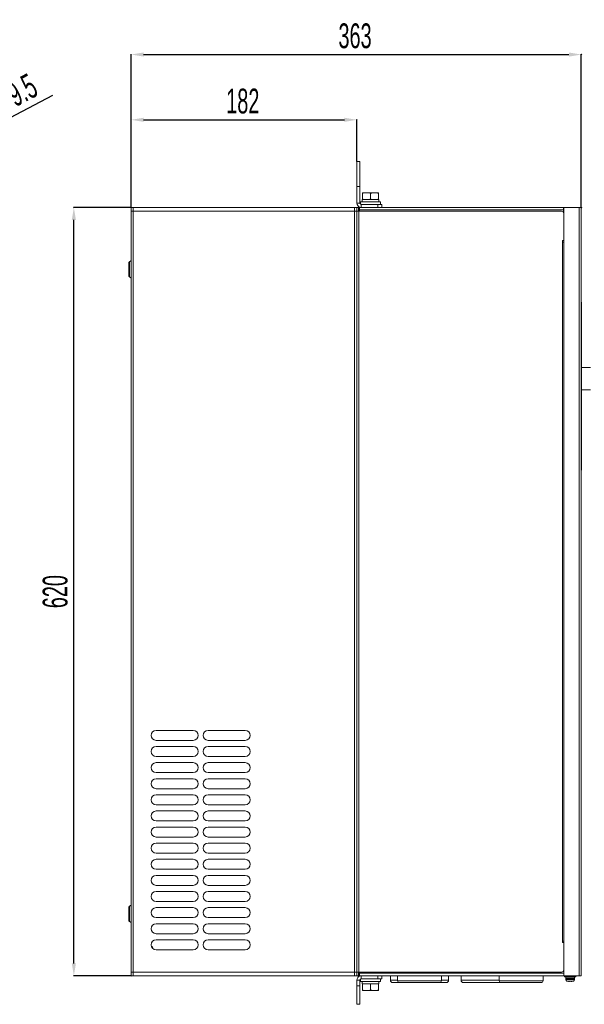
# Model space of a CAD drawing. Header units: millimetres. Extents: x -473 to 23648, y -382 to 1866.
# Tile 417 of 434: x 21770 to 22225, y 220 to 1014. Entities that reach past the tile are written whole.
import ezdxf

# ---------------------------------------------------------------- set-up
doc = ezdxf.new("R2010")
doc.units = ezdxf.units.MM
doc.header["$LTSCALE"] = 80
doc.header["$PDMODE"] = 3
doc.header["$PDSIZE"] = 0.3
doc.layers.get('0').update_dxf_attribs({"linetype": 'CONTINUOUS'})
doc.styles.get("Standard").update_dxf_attribs({"font": 'technic_.ttf', "width": 0.7})
doc.dimstyles.get("Standard").update_dxf_attribs({"dimtxt": 3, "dimasz": 3, "dimexe": 0.18, "dimexo": 0.0625, "dimgap": 0.09, "dimtad": 1, "dimdsep": 46, "dimtxsty": 'Standard', "dimcen": 0.09, "dimadec": 0, "dimazin": 0, "dimtol": 1, "dimtp": 0.01, "dimtm": 0.01, "dimtfac": 1, "dimtofl": 0, "dimtmove": 0, "dimatfit": 3, "dimfxl": 1, "dimtolj": 1, "dimarcsym": 0})

# ---------------------------------------------------------------- blocks, each defined once
blk = doc.blocks.new('*D132')
at = {"color": 0, "lineweight": -2, "transparency": 16777216}
for p, q in [((21859.41, 862.74), (21813.05, 862.74)), ((21813.23, 252.74), (21813.23, 852.74)), ((21859.41, 242.74), (21813.05, 242.74))]:
    blk.add_line(p, q, dxfattribs=at)
at = {"color": 0, "lineweight": 0, "transparency": 16777216}
for p in [(21813.23, 862.74), (21859.47, 862.74), (21859.47, 242.74)]:
    blk.add_point(p, dxfattribs=at)
for points in [[(21814.9, 852.74), (21811.56, 852.74), (21813.23, 862.74)], [(21811.56, 252.74), (21814.9, 252.74), (21813.23, 242.74)]]:
    blk.add_solid(points, dxfattribs=at)
at = {"color": 0, "lineweight": 0, "transparency": 16777216, "insert": (21798.23, 552.74), "char_height": 20, "attachment_point": 5, "rotation": 90}
blk.add_mtext('\\A1;620', dxfattribs=at)
blk = doc.blocks.new('*D140')
at = {"color": 0, "lineweight": -2, "transparency": 16777216}
for p, q in [((21859.47, 862.8), (21859.47, 986.3)), ((21869.47, 986.12), (22212.47, 986.12)), ((22222.47, 862.6), (22222.47, 986.3))]:
    blk.add_line(p, q, dxfattribs=at)
at = {"color": 0, "lineweight": 0, "transparency": 16777216}
for p in [(22222.47, 986.12), (21859.47, 862.74), (22222.47, 862.54)]:
    blk.add_point(p, dxfattribs=at)
for points in [[(21869.47, 987.79), (21869.47, 984.45), (21859.47, 986.12)], [(22212.47, 984.45), (22212.47, 987.79), (22222.47, 986.12)]]:
    blk.add_solid(points, dxfattribs=at)
at = {"color": 0, "lineweight": 0, "transparency": 16777216, "insert": (22039.97, 1001.12), "char_height": 20, "attachment_point": 5}
blk.add_mtext('\\A1;363', dxfattribs=at)
blk = doc.blocks.new('*D141')
at = {"color": 0, "lineweight": -2, "transparency": 16777216}
for p, q in [((21859.47, 862.8), (21859.47, 933.65)), ((21869.47, 933.47), (22031.47, 933.47)), ((22041.47, 899.8), (22041.47, 933.65))]:
    blk.add_line(p, q, dxfattribs=at)
at = {"color": 0, "lineweight": 0, "transparency": 16777216}
for p in [(22041.47, 933.47), (22041.47, 899.74), (21859.47, 862.74)]:
    blk.add_point(p, dxfattribs=at)
for points in [[(21869.47, 935.14), (21869.47, 931.81), (21859.47, 933.47)], [(22031.47, 931.81), (22031.47, 935.14), (22041.47, 933.47)]]:
    blk.add_solid(points, dxfattribs=at)
at = {"color": 0, "lineweight": 0, "transparency": 16777216, "insert": (21949.47, 948.47), "char_height": 20, "attachment_point": 5}
blk.add_mtext('\\A1;182', dxfattribs=at)
blk = doc.blocks.new('*D143')
at = {"color": 0, "lineweight": -2, "transparency": 16777216}
for p, q in [((21795.9, 953.18), (21686.68, 895.62)), ((21673.54, 888.74), (21673.72, 888.74)), ((21673.63, 888.65), (21673.63, 888.83))]:
    blk.add_line(p, q, dxfattribs=at)
at = {"color": 0, "lineweight": 0, "transparency": 16777216}
for p in [(21677.83, 890.96), (21669.43, 886.53)]:
    blk.add_point(p, dxfattribs=at)
blk.add_solid([(21685.9, 897.09), (21687.45, 894.14), (21677.83, 890.96)], dxfattribs=at)
at = {"color": 0, "lineweight": 0, "transparency": 16777216, "insert": (21765.9, 954.33), "char_height": 20, "attachment_point": 5, "rotation": 27.79165}
blk.add_mtext('\\A1;%%c9.5', dxfattribs=at)

msp = doc.modelspace()

# ---------------------------------------------------------------- linework, layer by layer
at = {"linetype": 'Continuous', "lineweight": 0}
for p, q in [((22041.474, 899.741), (22043.974, 899.741)), ((22041.474, 866.241), (22041.474, 899.741)), ((22043.974, 899.741), (22043.974, 866.241)), ((22041.474, 879.741), (22043.974, 879.741)), ((22045.974, 874.541), (22058.974, 874.541)), ((22045.974, 869.241), (22045.974, 874.541)), ((22052.474, 874.041), (22052.474, 869.541)), ((22058.974, 869.241), (22058.974, 874.541)), ((22041.474, 866.241), (22043.974, 866.241)), ((22044.474, 867.241), (22060.474, 867.241)), ((22044.474, 865.387), (22044.474, 867.241)), ((22045.654, 869.241), (22059.294, 869.241)), ((22045.654, 867.241), (22045.654, 869.241)), ((22059.294, 867.241), (22059.294, 869.241)), ((22060.474, 865.241), (22060.474, 867.241)), ((21859.474, 242.741), (21859.474, 862.741)), ((21859.474, 862.741), (22042.674, 862.741)), ((21859.474, 859.741), (22043.174, 859.741)), ((21861.174, 242.741), (21861.174, 862.741)), ((22039.474, 242.741), (22039.474, 862.741)), ((22041.474, 242.741), (22041.474, 862.741)), ((22042.674, 862.741), (22042.674, 859.741)), ((22042.674, 860.741), (22043.174, 860.741)), ((22043.174, 860.741), (22043.174, 859.741)), ((22043.174, 245.741), (22043.174, 859.741)), ((22043.174, 859.741), (22206.474, 859.741)), ((22043.674, 862.741), (22208.174, 862.741)), ((22043.674, 860.741), (22043.674, 862.741)), ((22043.674, 860.741), (22208.174, 860.741)), ((22043.674, 859.741), (22043.674, 860.741)), ((22044.974, 865.241), (22061.474, 865.241)), ((22044.974, 862.741), (22044.974, 865.241)), ((22058.474, 865.241), (22058.474, 862.741)), ((22061.474, 865.241), (22061.474, 862.741)), ((22208.174, 860.741), (22208.174, 862.741)), ((22208.174, 860.741), (22208.174, 858.728)), ((22208.374, 860.741), (22208.374, 859.241)), ((22208.474, 242.741), (22208.474, 862.741)), ((22208.474, 862.741), (22222.474, 862.741)), ((22220.774, 862.741), (22220.774, 242.741)), ((22222.474, 242.741), (22222.474, 862.741)), ((22208.474, 857.741), (22208.474, 835.941)), ((22207.174, 269.541), (22207.174, 835.941)), ((22208.474, 835.941), (22207.174, 835.941)), ((22208.474, 834.741), (22207.174, 834.741)), ((21859.474, 819.841), (21858.154, 818.851)), ((21858.154, 818.851), (21858.154, 806.631)), ((21857.474, 817.491), (21857.474, 807.991)), ((21859.474, 805.641), (21858.154, 806.631)), ((22222.673, 786.291), (22222.474, 786.291)), ((22222.673, 650.79), (22222.673, 786.291)), ((22222.673, 774.291), (22222.474, 774.291)), ((22229.74, 733.697), (22222.673, 733.697)), ((22229.74, 715.697), (22222.673, 715.697)), ((22222.474, 662.79), (22222.673, 662.79)), ((22222.673, 650.79), (22222.474, 650.79)), ((22222.673, 650.79), (22222.474, 650.79)), ((21909.474, 440.741), (21879.474, 440.741)), ((21951.474, 440.741), (21921.474, 440.741)), ((21879.474, 432.741), (21909.474, 432.741)), ((21921.474, 432.741), (21951.474, 432.741)), ((21909.474, 427.741), (21879.474, 427.741)), ((21951.474, 427.741), (21921.474, 427.741)), ((21879.474, 419.741), (21909.474, 419.741)), ((21909.474, 414.741), (21879.474, 414.741)), ((21921.474, 419.741), (21951.474, 419.741)), ((21951.474, 414.741), (21921.474, 414.741)), ((21879.474, 406.741), (21909.474, 406.741)), ((21921.474, 406.741), (21951.474, 406.741)), ((21909.474, 401.741), (21879.474, 401.741)), ((21951.474, 401.741), (21921.474, 401.741)), ((21879.474, 393.741), (21909.474, 393.741)), ((21921.474, 393.741), (21951.474, 393.741)), ((21909.474, 388.741), (21879.474, 388.741)), ((21951.474, 388.741), (21921.474, 388.741)), ((21879.474, 380.741), (21909.474, 380.741)), ((21909.474, 375.741), (21879.474, 375.741)), ((21921.474, 380.741), (21951.474, 380.741)), ((21951.474, 375.741), (21921.474, 375.741)), ((21879.474, 367.741), (21909.474, 367.741)), ((21921.474, 367.741), (21951.474, 367.741)), ((21909.474, 362.741), (21879.474, 362.741)), ((21951.474, 362.741), (21921.474, 362.741)), ((21879.474, 354.741), (21909.474, 354.741)), ((21909.474, 349.741), (21879.474, 349.741)), ((21921.474, 354.741), (21951.474, 354.741)), ((21951.474, 349.741), (21921.474, 349.741)), ((21879.474, 341.741), (21909.474, 341.741)), ((21921.474, 341.741), (21951.474, 341.741)), ((21909.474, 336.741), (21879.474, 336.741)), ((21951.474, 336.741), (21921.474, 336.741)), ((21879.474, 328.741), (21909.474, 328.741)), ((21921.474, 328.741), (21951.474, 328.741)), ((21909.474, 323.741), (21879.474, 323.741)), ((21951.474, 323.741), (21921.474, 323.741)), ((21879.474, 315.741), (21909.474, 315.741)), ((21909.474, 310.741), (21879.474, 310.741)), ((21921.474, 315.741), (21951.474, 315.741)), ((21951.474, 310.741), (21921.474, 310.741)), ((21879.474, 302.741), (21909.474, 302.741)), ((21921.474, 302.741), (21951.474, 302.741)), ((21857.474, 297.491), (21857.474, 287.991)), ((21859.474, 299.841), (21858.154, 298.851)), ((21858.154, 298.851), (21858.154, 286.631)), ((21909.474, 297.741), (21879.474, 297.741)), ((21951.474, 297.741), (21921.474, 297.741)), ((21859.474, 285.641), (21858.154, 286.631)), ((21879.474, 289.741), (21909.474, 289.741)), ((21921.474, 289.741), (21951.474, 289.741)), ((21909.474, 284.741), (21879.474, 284.741)), ((21951.474, 284.741), (21921.474, 284.741)), ((21879.474, 276.741), (21909.474, 276.741)), ((21909.474, 271.741), (21879.474, 271.741)), ((21921.474, 276.741), (21951.474, 276.741)), ((21951.474, 271.741), (21921.474, 271.741)), ((22208.474, 270.741), (22207.174, 270.741)), ((21879.474, 263.741), (21909.474, 263.741)), ((21921.474, 263.741), (21951.474, 263.741)), ((22208.474, 269.541), (22207.174, 269.541)), ((22208.474, 269.541), (22208.474, 247.741)), ((22043.174, 245.741), (21859.474, 245.741)), ((21859.474, 242.741), (22043.474, 242.741)), ((22041.474, 239.241), (22041.474, 219.741)), ((22041.474, 239.241), (22043.974, 239.241)), ((22042.674, 245.741), (22042.674, 242.741)), ((22042.674, 244.241), (22043.474, 244.241)), ((22206.474, 245.741), (22043.174, 245.741)), ((22043.474, 244.741), (22043.474, 245.741)), ((22043.474, 244.741), (22043.474, 242.741)), ((22208.474, 244.741), (22043.474, 244.741)), ((22208.474, 242.741), (22043.474, 242.741)), ((22043.974, 239.241), (22043.974, 219.741)), ((22044.474, 240.095), (22044.474, 238.241)), ((22044.974, 242.741), (22044.974, 240.241)), ((22061.474, 240.241), (22044.974, 240.241)), ((22058.474, 240.241), (22058.474, 242.741)), ((22060.474, 240.241), (22060.474, 238.241)), ((22061.474, 240.241), (22061.474, 242.741)), ((22068.474, 239.241), (22068.474, 242.741)), ((22074.324, 239.241), (22068.474, 239.241)), ((22074.324, 242.741), (22074.324, 238.741)), ((22074.324, 238.741), (22109.624, 238.741)), ((22109.624, 242.741), (22109.624, 238.741)), ((22115.474, 239.241), (22109.624, 239.241)), ((22115.474, 239.241), (22115.474, 242.741)), ((22125.474, 239.241), (22125.474, 242.741)), ((22156.324, 239.241), (22125.474, 239.241)), ((22156.324, 242.741), (22156.324, 238.741)), ((22156.324, 238.741), (22191.624, 238.741)), ((22191.624, 242.741), (22191.624, 238.741)), ((22208.474, 242.741), (22222.474, 242.741)), ((22208.974, 242.741), (22208.974, 241.941)), ((22208.974, 241.941), (22217.974, 241.941)), ((22209.974, 240.528), (22209.974, 239.712)), ((22209.974, 240.528), (22216.974, 240.528)), ((22209.974, 239.712), (22216.974, 239.712)), ((22210.084, 241.941), (22210.084, 240.841)), ((22210.084, 240.841), (22216.864, 240.841)), ((22210.903, 238.466), (22216.046, 238.466)), ((22210.903, 238.466), (22211.424, 238.328)), ((22216.046, 238.466), (22215.524, 238.328)), ((22216.864, 241.941), (22216.864, 240.841)), ((22216.974, 240.528), (22216.974, 239.712)), ((22217.974, 242.741), (22217.974, 241.941)), ((22041.474, 234.741), (22043.974, 234.741)), ((22044.474, 238.241), (22060.474, 238.241)), ((22045.654, 238.241), (22045.654, 236.241)), ((22045.654, 236.241), (22059.294, 236.241)), ((22045.974, 236.241), (22045.974, 230.941)), ((22045.974, 230.941), (22058.974, 230.941)), ((22052.474, 231.441), (22052.474, 235.941)), ((22058.974, 236.241), (22058.974, 230.941)), ((22059.294, 238.241), (22059.294, 236.241)), ((22113.474, 237.241), (22070.474, 237.241)), ((22190.124, 237.241), (22127.474, 237.241)), ((22211.424, 238.328), (22211.472, 238.328)), ((22212.834, 238.125), (22212.887, 238.121)), ((22212.887, 238.121), (22212.922, 238.12)), ((22212.922, 238.12), (22212.934, 238.119)), ((22212.934, 238.119), (22212.974, 238.119)), ((22212.974, 238.119), (22213.006, 238.119)), ((22213.006, 238.119), (22213.027, 238.121)), ((22213.027, 238.121), (22213.034, 238.125)), ((22213.034, 238.125), (22213.034, 238.328)), ((22213.034, 238.328), (22213.914, 238.328)), ((22213.914, 238.328), (22213.914, 238.125)), ((22213.914, 238.125), (22213.922, 238.121)), ((22213.922, 238.121), (22213.943, 238.119)), ((22213.943, 238.119), (22213.975, 238.119)), ((22213.975, 238.119), (22214.015, 238.119)), ((22214.015, 238.119), (22214.062, 238.121)), ((22214.062, 238.121), (22214.114, 238.125)), ((22215.477, 238.328), (22215.524, 238.328)), ((22041.474, 219.741), (22043.974, 219.741))]:
    msp.add_line(p, q, dxfattribs=at)
for points in [[(22045.974, 874.041), (22046.314, 874.229), (22046.642, 874.395), (22046.962, 874.541)], [(22051.487, 874.541), (22051.808, 874.395), (22052.136, 874.229), (22052.474, 874.041)], [(22052.474, 874.041), (22052.814, 874.229), (22053.142, 874.395), (22053.462, 874.541)], [(22057.987, 874.541), (22058.308, 874.395), (22058.636, 874.229), (22058.974, 874.041)], [(22045.974, 869.541), (22046.163, 869.434), (22046.349, 869.334), (22046.531, 869.241)], [(22051.917, 869.241), (22052.1, 869.335), (22052.286, 869.434), (22052.474, 869.541)], [(22052.474, 869.541), (22052.663, 869.434), (22052.849, 869.334), (22053.031, 869.241)], [(22058.417, 869.241), (22058.6, 869.335), (22058.786, 869.434), (22058.974, 869.541)], [(22046.531, 236.241), (22046.349, 236.148), (22046.163, 236.048), (22045.974, 235.941)], [(22046.962, 230.941), (22046.641, 231.087), (22046.313, 231.253), (22045.974, 231.441)], [(22052.474, 231.441), (22052.135, 231.253), (22051.807, 231.087), (22051.487, 230.941)], [(22052.474, 235.941), (22052.285, 236.048), (22052.1, 236.148), (22051.917, 236.241)], [(22053.031, 236.241), (22052.849, 236.148), (22052.663, 236.048), (22052.474, 235.941)], [(22053.462, 230.941), (22053.141, 231.087), (22052.813, 231.253), (22052.474, 231.441)], [(22058.974, 231.441), (22058.635, 231.253), (22058.307, 231.087), (22057.987, 230.941)], [(22058.974, 235.941), (22058.785, 236.048), (22058.6, 236.148), (22058.417, 236.241)]]:
    msp.add_lwpolyline(points, dxfattribs=at)
for centre, radius, start, end in [((22044.974, 866.241), 3.5, 180, 252), ((22044.974, 866.241), 1, 180, 270), ((22043.674, 860.741), 2, 90, 120.355561), ((22043.674, 860.741), 0.5, 90, 180), ((22206.474, 857.741), 2, 0, 90), ((22208.374, 860.941), 1.7, 262.873734, 270), ((22208.374, 860.941), 0.2, 210, 270), ((21859.174, 817.491), 1.7, 126.869898, 180), ((21859.174, 807.991), 1.7, 180, 233.130102), ((21879.474, 436.741), 4, 90, 270), ((21909.474, 436.741), 4, 270, 90), ((21921.474, 436.741), 4, 90, 270), ((21951.474, 436.741), 4, 270, 90), ((21879.474, 423.741), 4, 90, 270), ((21909.474, 423.741), 4, 270, 90), ((21921.474, 423.741), 4, 90, 270), ((21951.474, 423.741), 4, 270, 90), ((21879.474, 410.741), 4, 90, 270), ((21909.474, 410.741), 4, 270, 90), ((21921.474, 410.741), 4, 90, 270), ((21951.474, 410.741), 4, 270, 90), ((21879.474, 397.741), 4, 90, 270), ((21909.474, 397.741), 4, 270, 90), ((21921.474, 397.741), 4, 90, 270), ((21951.474, 397.741), 4, 270, 90), ((21879.474, 384.741), 4, 90, 270), ((21909.474, 384.741), 4, 270, 90), ((21921.474, 384.741), 4, 90, 270), ((21951.474, 384.741), 4, 270, 90), ((21879.474, 371.741), 4, 90, 270), ((21909.474, 371.741), 4, 270, 90), ((21921.474, 371.741), 4, 90, 270), ((21951.474, 371.741), 4, 270, 90), ((21879.474, 358.741), 4, 90, 270), ((21909.474, 358.741), 4, 270, 90), ((21921.474, 358.741), 4, 90, 270), ((21951.474, 358.741), 4, 270, 90), ((21879.474, 345.741), 4, 90, 270), ((21909.474, 345.741), 4, 270, 90), ((21921.474, 345.741), 4, 90, 270), ((21951.474, 345.741), 4, 270, 90), ((21879.474, 332.741), 4, 90, 270), ((21909.474, 332.741), 4, 270, 90), ((21921.474, 332.741), 4, 90, 270), ((21951.474, 332.741), 4, 270, 90), ((21879.474, 319.741), 4, 90, 270), ((21909.474, 319.741), 4, 270, 90), ((21921.474, 319.741), 4, 90, 270), ((21951.474, 319.741), 4, 270, 90), ((21879.474, 306.741), 4, 90, 270), ((21909.474, 306.741), 4, 270, 90), ((21921.474, 306.741), 4, 90, 270), ((21951.474, 306.741), 4, 270, 90), ((21859.174, 297.491), 1.7, 126.869898, 180), ((21879.474, 293.741), 4, 90, 270), ((21909.474, 293.741), 4, 270, 90), ((21921.474, 293.741), 4, 90, 270), ((21951.474, 293.741), 4, 270, 90), ((21859.174, 287.991), 1.7, 180, 233.130102), ((21879.474, 280.741), 4, 90, 270), ((21909.474, 280.741), 4, 270, 90), ((21921.474, 280.741), 4, 90, 270), ((21951.474, 280.741), 4, 270, 90), ((21879.474, 267.741), 4, 90, 270), ((21909.474, 267.741), 4, 270, 90), ((21921.474, 267.741), 4, 90, 270), ((21951.474, 267.741), 4, 270, 90), ((21872.474, 262.941), 5, 19.074007, 49.841785), ((22206.474, 247.741), 2, 270, 0), ((22044.974, 239.241), 3.5, 108, 180), ((22044.974, 239.241), 1, 90, 180), ((22070.474, 239.241), 2, 180, 270), ((22075.824, 238.741), 1.5, 180, 270), ((22108.124, 238.741), 1.5, 270, 0), ((22113.474, 239.241), 2, 270, 0), ((22127.474, 239.241), 2, 180, 270), ((22157.824, 238.741), 1.5, 180, 270), ((22190.124, 238.741), 1.5, 270, 0), ((22210.474, 240.528), 0.5, 141.260581, 180), ((22211.274, 239.712), 1.3, 180, 253.39845), ((22215.674, 239.712), 1.3, 286.60155, 0), ((22216.474, 240.528), 0.5, 0, 38.739419), ((22213.474, 247.091), 8.989, 257.130238, 265.917301), ((22213.474, 247.091), 8.989, 274.082699, 282.869762)]:
    msp.add_arc(centre, radius, start, end, dxfattribs=at)

# ---------------------------------------------------------------- dimensions: what is measured, and where the dimension line sits
at = {"color": 3, "lineweight": 0}
for base, p2, picture, middle in [((22222.474, 986.119), (22222.474, 862.541), '*D140', (22039.974, 986.119)), ((22041.474, 933.473), (22041.474, 899.741), '*D141', (21949.474, 933.473))]:
    dim = msp.add_linear_dim(base=base, p1=(21859.474, 862.741), p2=p2, dimstyle='Standard', override={"dimtxt": 20, "dimasz": 10, "dimgap": 5, "dimtol": 0}, dxfattribs=at)
    dim.commit()
    dim.dimension.update_dxf_attribs({"geometry": picture, "text_midpoint": middle, "dimtype": 160})
dim = msp.add_diameter_dim_2p(p1=(21669.427, 886.526), p2=(21677.831, 890.956), dimstyle='Standard', override={"dimtxt": 20, "dimasz": 10, "dimgap": 5, "dimtol": 0}, dxfattribs=at)
dim.commit()
dim.dimension.update_dxf_attribs({"geometry": '*D143', "text_midpoint": (21780.068, 927.448), "dimtype": 163})
dim = msp.add_linear_dim(base=(21813.229, 862.741), p1=(21859.474, 242.741), p2=(21859.474, 862.741), angle=90, dimstyle='Standard', override={"dimtxt": 20, "dimasz": 10, "dimgap": 5, "dimtol": 0}, dxfattribs=at)
dim.commit()
dim.dimension.update_dxf_attribs({"geometry": '*D132', "text_midpoint": (21798.229, 552.741)})

doc.saveas('drawing.dxf')
